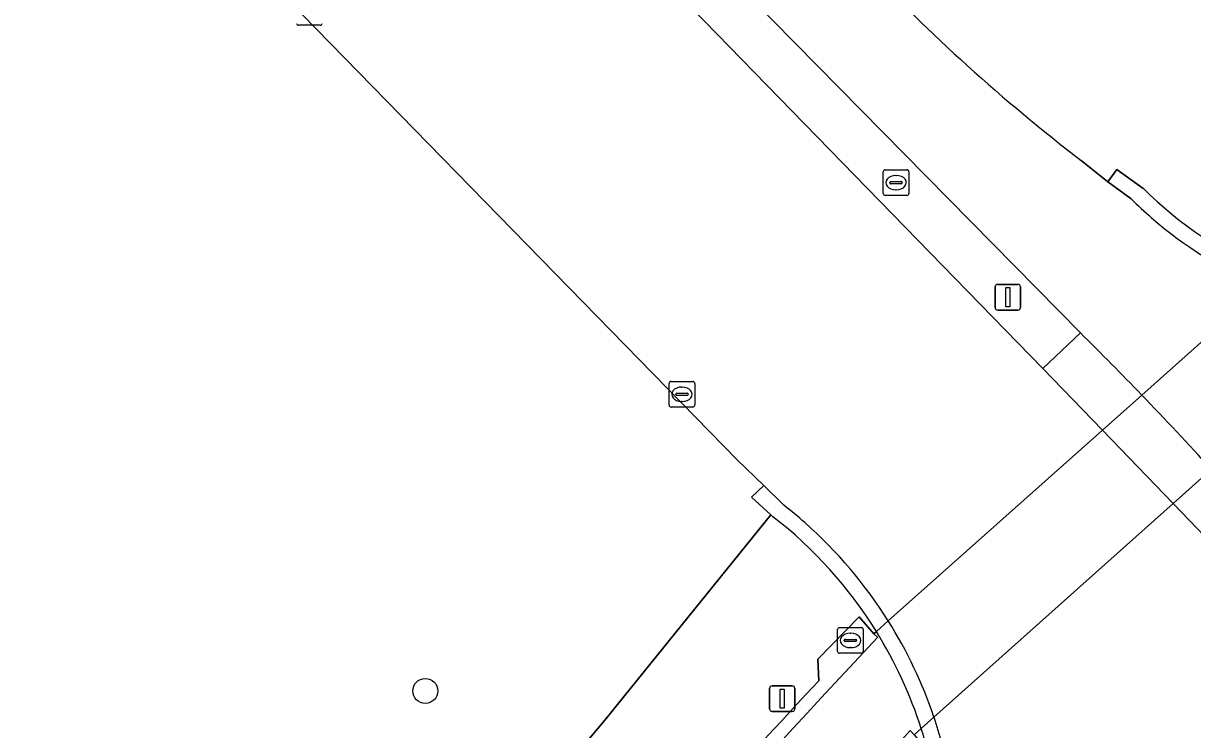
# Model space of a CAD drawing. Extents: x 155018 to 156648, y 383979 to 385733.
# Drawn here: x 155963.52 to 156009.21, y 385324.93 to 385352.51 of the extents above; entities that cross this region are included whole.
import ezdxf

# ---------------------------------------------------------------- set-up
doc = ezdxf.new("R2010")
doc.units = 0
for name, color, linetype in [('IMGEO_Berm_groen', 7, 'Continuous'), ('IMGEO_Berm_open', 7, 'Continuous'), ('IMGEO_Boom', 7, 'Continuous'), ('IMGEO_Brandkraan', 7, 'Continuous'), ('IMGEO_Fietspad_gesloten', 7, 'Continuous'), ('IMGEO_Gemengd_bos', 7, 'Continuous'), ('IMGEO_Groenvoorziening', 7, 'Continuous'), ('IMGEO_Kolk', 7, 'Continuous'), ('IMGEO_Lichtmast', 7, 'Continuous'), ('IMGEO_Rijbaan_lokaal_gesloten', 7, 'Continuous'), ('IMGEO_Rijbaan_regionaal_gesloten', 7, 'Continuous'), ('IMGEO_Rioolput', 7, 'Continuous'), ('IMGEO_Tunneldeel', 7, 'Continuous'), ('IMGEO_Verkeerseiland_gesloten', 7, 'Continuous'), ('IMGEO_Verkeersregelinstallatiepaal', 7, 'Continuous')]:
    doc.layers.add(name, color=color, linetype=linetype)

msp = doc.modelspace()

# ---------------------------------------------------------------- linework, layer by layer
at = {"layer": 'IMGEO_Berm_groen'}
msp.add_lwpolyline([(155974.432, 385368.716), (156003.355, 385339.034), (156004.822, 385340.421), (155975.626, 385370.072)], dxfattribs=at)
at = {"layer": 'IMGEO_Berm_open'}
for points in [[(156006.241, 385346.807), (156005.898, 385346.322), (156006.809, 385345.654)], [(156007.279, 385346.066), (156006.241, 385346.807)], [(155993.237, 385333.691), (155992.445, 385334.457), (155991.963, 385334.007), (155992.722, 385333.322), (155992.807, 385333.245)], [(155996.747, 385328.668), (155996.171, 385329.333), (155994.558, 385327.681), (155994.595, 385326.833)], [(155997.314, 385329.173), (155996.849, 385328.759)], [(155996.849, 385328.759), (155997.314, 385329.173)], [(155996.899, 385328.523), (155996.747, 385328.668)], [(155999.1, 385325.412), (155998.602, 385324.967)], [(155998.602, 385324.967), (155999.1, 385325.412)]]:
    msp.add_lwpolyline(points, dxfattribs=at)
for centre, radius, start, end in [((156018.458, 385357.343), 15.878, 225.2501, 246.8572), ((156018.436, 385357.416), 16.539, 225.33, 229.0838), ((156018.497, 385357.487), 16.632, 229.0855, 246.7779), ((155981.652, 385318.936), 18.759, 48.6237, 51.8621), ((155982.344, 385319.754), 17.073, 31.8341, 52.2052), ((155982.328, 385319.748), 17.704, 32.1663, 48.5282), ((155982.322, 385319.749), 17.708, 18.6506, 32.153), ((156323.182, 385020.906), 448.43, 136.68665, 139.98394), ((155982.363, 385319.761), 17.053, 17.775, 31.8461), ((156293.649, 385047.417), 409.276, 136.94437, 140.17057), ((155982.326, 385319.75), 17.704, 323.2221, 18.6507), ((155982.233, 385319.715), 17.191, 14.7164, 17.7891)]:
    msp.add_arc(centre, radius, start, end, dxfattribs=at)
at = {"layer": 'IMGEO_Boom'}
msp.add_circle((155979.224, 385326.439), 0.489, dxfattribs=at)
at = {"layer": 'IMGEO_Brandkraan'}
for p, q in [((155975.118, 385352.438), (155974.266, 385352.438)), ((155988.826, 385338.527), (155989.678, 385338.527)), ((155988.751, 385337.601), (155988.751, 385338.453)), ((155989.01, 385338.021), (155989.01, 385338.033)), ((155989.053, 385338.07), (155989.451, 385338.07)), ((155989.239, 385338.307), (155989.264, 385338.307)), ((155989.494, 385338.033), (155989.494, 385338.021)), ((155989.752, 385338.453), (155989.752, 385337.601)), ((155989.448, 385337.984), (155989.05, 385337.984)), ((155989.262, 385337.747), (155989.237, 385337.747)), ((155989.678, 385337.527), (155988.826, 385337.527))]:
    msp.add_line(p, q, dxfattribs=at)
for points in [[(155975.118, 385352.438), (155974.266, 385352.438)], [(155988.826, 385338.527), (155989.678, 385338.527)], [(155988.751, 385337.601), (155988.751, 385338.453)], [(155989.752, 385338.453), (155989.752, 385337.601)], [(155989.678, 385337.527), (155988.826, 385337.527)]]:
    msp.add_lwpolyline(points, dxfattribs=at)
for centre, radius, start, end in [((155974.268, 385352.514), 0.0765, 181.552, 268.448), ((155974.268, 385352.514), 0.0765, 181.552, 268.448), ((155975.116, 385352.514), 0.0765, 271.552, 358.448), ((155975.116, 385352.514), 0.0765, 271.552, 358.448), ((155988.828, 385338.451), 0.0765, 91.552, 178.448), ((155988.828, 385338.451), 0.0765, 91.552, 178.448), ((155989.676, 385338.451), 0.0765, 1.552, 88.448), ((155989.676, 385338.451), 0.0765, 1.552, 88.448), ((155989.05, 385338.03), 0.0403, 85.8775, 175.7526), ((155989.047, 385338.02), 0.0366, 178.938, 274.7102), ((155989.451, 385338.027), 0.043, 264.8664, 352.4533), ((155989.455, 385338.032), 0.0386, 1.7309, 96.639), ((155988.828, 385337.603), 0.0765, 181.552, 268.448), ((155988.828, 385337.603), 0.0765, 181.552, 268.448), ((155989.676, 385337.603), 0.0765, 271.552, 358.448), ((155989.676, 385337.603), 0.0765, 271.552, 358.448)]:
    msp.add_arc(centre, radius, start, end, dxfattribs=at)
for centre, major_axis, ratio, start_param, end_param in [((155989.238, 385338.027), (-0.387, 0.002), 0.722429, 4.712389, 7.853982), ((155989.263, 385338.027), (-0.39, 0.002), 0.717154, 1.570796, 4.712389)]:
    msp.add_ellipse(centre, major_axis=major_axis, ratio=ratio, start_param=start_param, end_param=end_param, dxfattribs=at)
at = {"layer": 'IMGEO_Fietspad_gesloten'}
for points in [[(156012.442, 385342.648), (156011.939, 385342.202), (156007.219, 385337.997), (156005.679, 385336.625), (155997.314, 385329.173), (155996.849, 385328.759)], [(156008.444, 385333.759), (156009.935, 385335.09), (156016.521, 385340.973), (156017.133, 385341.52)], [(155998.602, 385324.967), (155999.1, 385325.412), (156008.444, 385333.759)], [(155996.849, 385328.759), (155996.747, 385328.668), (155996.899, 385328.523)], [(155995.955, 385322.413), (155998.169, 385324.89), (155998.327, 385324.721), (155998.602, 385324.967)]]:
    msp.add_lwpolyline(points, dxfattribs=at)
for centre, radius, start, end in [((156323.182, 385020.906), 448.43, 136.68665, 139.98394), ((155982.363, 385319.761), 17.053, 17.775, 31.8461), ((155982.363, 385319.761), 17.053, 17.775, 31.8461)]:
    msp.add_arc(centre, radius, start, end, dxfattribs=at)
at = {"layer": 'IMGEO_Gemengd_bos'}
msp.add_lwpolyline([(155933.834, 385326.386), (155942.093, 385334.558), (155943.737, 385336.267), (155948.405, 385331.897), (155946.63, 385330.081), (155938.46, 385321.812), (155932.981, 385316.172), (155935.546, 385314.208), (155935.602, 385314.172), (155964.637, 385295.71), (155964.964, 385295.695), (155972.433, 385307.151), (155976.865, 385313.477), (155981.43, 385319.582), (155986.242, 385325.297), (155992.722, 385333.322), (155991.963, 385334.007), (155992.445, 385334.457), (155991.42, 385335.449), (155968.928, 385358.487)], dxfattribs=at)
at = {"layer": 'IMGEO_Groenvoorziening'}
for points in [[(156004.848, 385347.159), (156005.898, 385346.322), (156006.241, 385346.807), (156007.279, 385346.066)], [(155992.807, 385333.245), (155992.722, 385333.322), (155986.242, 385325.297), (155981.43, 385319.582), (155976.865, 385313.477), (155972.433, 385307.151), (155964.964, 385295.695), (155964.637, 385295.71), (155935.602, 385314.172), (155935.546, 385314.208), (155953.837, 385300.2), (155956.229, 385298.245), (155963.643, 385293.451)], [(155994.595, 385326.833), (155994.558, 385327.681), (155996.171, 385329.333), (155996.747, 385328.668), (155996.849, 385328.759)], [(155998.602, 385324.967), (155998.327, 385324.721), (155998.86, 385324.082)]]:
    msp.add_lwpolyline(points, dxfattribs=at)
for centre, radius, start, end in [((156049.926, 385405.763), 73.936, 223.48521, 232.43255), ((156018.458, 385357.343), 15.878, 225.2501, 246.8572), ((155982.344, 385319.754), 17.073, 31.8341, 52.2052), ((156293.649, 385047.417), 409.276, 136.94437, 140.17057), ((155982.233, 385319.715), 17.191, 14.7164, 17.7891)]:
    msp.add_arc(centre, radius, start, end, dxfattribs=at)
at = {"layer": 'IMGEO_Kolk'}
for p, q in [((155995.41, 385328.911), (155996.262, 385328.911)), ((155995.335, 385327.985), (155995.335, 385328.837)), ((155995.594, 385328.405), (155995.594, 385328.417)), ((155995.637, 385328.454), (155996.035, 385328.454)), ((155995.823, 385328.691), (155995.848, 385328.691)), ((155996.078, 385328.417), (155996.078, 385328.405)), ((155996.336, 385328.837), (155996.336, 385327.985)), ((155996.032, 385328.368), (155995.634, 385328.368)), ((155995.846, 385328.131), (155995.821, 385328.131)), ((155996.262, 385327.911), (155995.41, 385327.911))]:
    msp.add_line(p, q, dxfattribs=at)
for points in [[(155995.41, 385328.911), (155996.262, 385328.911)], [(155995.335, 385327.985), (155995.335, 385328.837)], [(155996.336, 385328.837), (155996.336, 385327.985)], [(155996.262, 385327.911), (155995.41, 385327.911)]]:
    msp.add_lwpolyline(points, dxfattribs=at)
for centre, radius, start, end in [((155995.412, 385328.835), 0.0765, 91.552, 178.448), ((155995.412, 385328.835), 0.0765, 91.552, 178.448), ((155996.26, 385328.835), 0.0765, 1.552, 88.448), ((155996.26, 385328.835), 0.0765, 1.552, 88.448), ((155995.634, 385328.414), 0.0403, 85.8775, 175.7526), ((155996.039, 385328.416), 0.0386, 1.7309, 96.639), ((155995.412, 385327.987), 0.0765, 181.552, 268.448), ((155995.412, 385327.987), 0.0765, 181.552, 268.448), ((155995.631, 385328.404), 0.0366, 178.938, 274.7102), ((155996.035, 385328.411), 0.043, 264.8664, 352.4533), ((155996.26, 385327.987), 0.0765, 271.552, 358.448), ((155996.26, 385327.987), 0.0765, 271.552, 358.448)]:
    msp.add_arc(centre, radius, start, end, dxfattribs=at)
for centre, major_axis, ratio, start_param, end_param in [((155995.822, 385328.411), (-0.387, 0.002), 0.722429, 4.712389, 7.853982), ((155995.847, 385328.411), (-0.39, 0.002), 0.717154, 1.570796, 4.712389)]:
    msp.add_ellipse(centre, major_axis=major_axis, ratio=ratio, start_param=start_param, end_param=end_param, dxfattribs=at)
at = {"layer": 'IMGEO_Lichtmast'}
for p, q in [((155992.773, 385326.639), (155993.563, 385326.639)), ((155993.563, 385326.639), (155992.773, 385326.639)), ((155992.673, 385325.739), (155992.673, 385326.539)), ((155992.673, 385326.539), (155992.673, 385325.739)), ((155993.663, 385326.539), (155993.663, 385325.739)), ((155993.663, 385325.739), (155993.663, 385326.539)), ((155993.563, 385325.639), (155992.773, 385325.639)), ((155992.773, 385325.639), (155993.563, 385325.639))]:
    msp.add_line(p, q, dxfattribs=at)
msp.add_lwpolyline([(155993.093, 385326.514), (155993.243, 385326.514), (155993.243, 385325.764), (155993.093, 385325.764), (155993.093, 385326.514)], dxfattribs=at)
for centre, start, end in [((155992.773, 385326.539), 90, 180), ((155992.773, 385326.539), 90, 180), ((155993.563, 385326.539), 0, 90), ((155993.563, 385326.539), 360, 90), ((155992.773, 385325.739), 180, 270), ((155992.773, 385325.739), 180, 270), ((155993.563, 385325.739), 270, 0), ((155993.563, 385325.739), 270, 0)]:
    msp.add_arc(centre, 0.1, start, end, dxfattribs=at)
at = {"layer": 'IMGEO_Rijbaan_lokaal_gesloten'}
for points in [[(155975.626, 385370.072), (156004.822, 385340.421)], [(155999.1, 385325.412), (156008.444, 385333.759), (156005.679, 385336.625), (156003.355, 385339.034), (155974.432, 385368.716)], [(155968.928, 385358.487), (155991.42, 385335.449), (155992.445, 385334.457), (155993.237, 385333.691)], [(156006.809, 385345.654), (156005.898, 385346.322), (156004.848, 385347.159)]]:
    msp.add_lwpolyline(points, dxfattribs=at)
for centre, radius, start, end in [((156049.926, 385405.763), 73.936, 223.48521, 232.43255), ((156018.436, 385357.416), 16.539, 225.33, 229.0838), ((156018.497, 385357.487), 16.632, 229.0855, 246.7779), ((155917.506, 385251.68), 124.495, 43.89464, 45.4636), ((155912.947, 385247.197), 130.889, 42.18376, 43.92533), ((155981.652, 385318.936), 18.759, 48.6237, 51.8621), ((155982.328, 385319.748), 17.704, 32.1663, 48.5282), ((155982.322, 385319.749), 17.708, 18.6506, 32.153)]:
    msp.add_arc(centre, radius, start, end, dxfattribs=at)
at = {"layer": 'IMGEO_Rijbaan_regionaal_gesloten'}
msp.add_lwpolyline([(156013.835, 385328.175), (156010.314, 385331.821), (156008.444, 385333.759), (155999.1, 385325.412)], dxfattribs=at)
msp.add_arc((155982.326, 385319.75), 17.704, 323.2221, 18.6507, dxfattribs=at)
at = {"layer": 'IMGEO_Rioolput'}
for p, q in [((155997.117, 385345.866), (155997.117, 385346.718)), ((155997.192, 385346.792), (155998.044, 385346.792)), ((155998.118, 385346.718), (155998.118, 385345.866)), ((155997.376, 385346.286), (155997.376, 385346.298)), ((155997.814, 385346.249), (155997.416, 385346.249)), ((155997.419, 385346.335), (155997.817, 385346.335)), ((155997.605, 385346.572), (155997.63, 385346.572)), ((155997.86, 385346.298), (155997.86, 385346.286)), ((155998.044, 385345.792), (155997.192, 385345.792)), ((155997.628, 385346.012), (155997.603, 385346.012))]:
    msp.add_line(p, q, dxfattribs=at)
for points in [[(155997.117, 385345.866), (155997.117, 385346.718)], [(155997.192, 385346.792), (155998.044, 385346.792)], [(155998.118, 385346.718), (155998.118, 385345.866)], [(155998.044, 385345.792), (155997.192, 385345.792)]]:
    msp.add_lwpolyline(points, dxfattribs=at)
for centre, radius, start, end in [((155997.194, 385346.716), 0.0765, 91.552, 178.448), ((155997.194, 385346.716), 0.0765, 91.552, 178.448), ((155998.042, 385346.716), 0.0765, 1.552, 88.448), ((155998.042, 385346.716), 0.0765, 1.552, 88.448), ((155997.416, 385346.295), 0.0403, 85.8775, 175.7526), ((155997.413, 385346.285), 0.0366, 178.938, 274.7102), ((155997.817, 385346.292), 0.043, 264.8664, 352.4533), ((155997.821, 385346.297), 0.0386, 1.7309, 96.639), ((155997.194, 385345.868), 0.0765, 181.552, 268.448), ((155997.194, 385345.868), 0.0765, 181.552, 268.448), ((155998.042, 385345.868), 0.0765, 271.552, 358.448), ((155998.042, 385345.868), 0.0765, 271.552, 358.448)]:
    msp.add_arc(centre, radius, start, end, dxfattribs=at)
for centre, major_axis, ratio, start_param, end_param in [((155997.604, 385346.292), (-0.387, 0.002), 0.722429, 4.712389, 7.853982), ((155997.629, 385346.292), (-0.39, 0.002), 0.717154, 1.570796, 4.712389)]:
    msp.add_ellipse(centre, major_axis=major_axis, ratio=ratio, start_param=start_param, end_param=end_param, dxfattribs=at)
at = {"layer": 'IMGEO_Tunneldeel'}
for points in [[(156012.442, 385342.648), (156011.939, 385342.202), (156007.219, 385337.997), (156005.679, 385336.625), (155997.314, 385329.173), (155996.849, 385328.759)], [(155998.602, 385324.967), (155999.1, 385325.412), (156008.444, 385333.759), (156009.935, 385335.09), (156016.521, 385340.973), (156017.133, 385341.52)]]:
    msp.add_lwpolyline(points, dxfattribs=at)
msp.add_arc((155982.363, 385319.761), 17.053, 17.775, 31.8461, dxfattribs=at)
at = {"layer": 'IMGEO_Verkeerseiland_gesloten'}
msp.add_lwpolyline([(156004.822, 385340.421), (156003.355, 385339.034), (156005.679, 385336.625), (156008.444, 385333.759), (156010.314, 385331.821), (156013.835, 385328.175)], dxfattribs=at)
for centre, radius, start, end in [((155917.506, 385251.68), 124.495, 43.89464, 45.4636), ((155912.947, 385247.197), 130.889, 42.18376, 43.92533)]:
    msp.add_arc(centre, radius, start, end, dxfattribs=at)
at = {"layer": 'IMGEO_Verkeersregelinstallatiepaal'}
for p, q in [((156001.488, 385341.417), (156001.488, 385342.217)), ((156001.488, 385342.217), (156001.488, 385341.417)), ((156001.588, 385342.317), (156002.378, 385342.317)), ((156002.378, 385342.317), (156001.588, 385342.317)), ((156002.478, 385342.217), (156002.478, 385341.417)), ((156002.478, 385341.417), (156002.478, 385342.217)), ((156002.378, 385341.317), (156001.588, 385341.317)), ((156001.588, 385341.317), (156002.378, 385341.317))]:
    msp.add_line(p, q, dxfattribs=at)
msp.add_lwpolyline([(156001.908, 385342.192), (156002.058, 385342.192), (156002.058, 385341.442), (156001.908, 385341.442), (156001.908, 385342.192)], dxfattribs=at)
for centre, start, end in [((156001.588, 385342.217), 90, 180), ((156001.588, 385342.217), 90, 180), ((156002.378, 385342.217), 0, 90), ((156002.378, 385342.217), 360, 90), ((156001.588, 385341.417), 180, 270), ((156001.588, 385341.417), 180, 270), ((156002.378, 385341.417), 270, 0), ((156002.378, 385341.417), 270, 0)]:
    msp.add_arc(centre, 0.1, start, end, dxfattribs=at)

doc.saveas('drawing.dxf')
